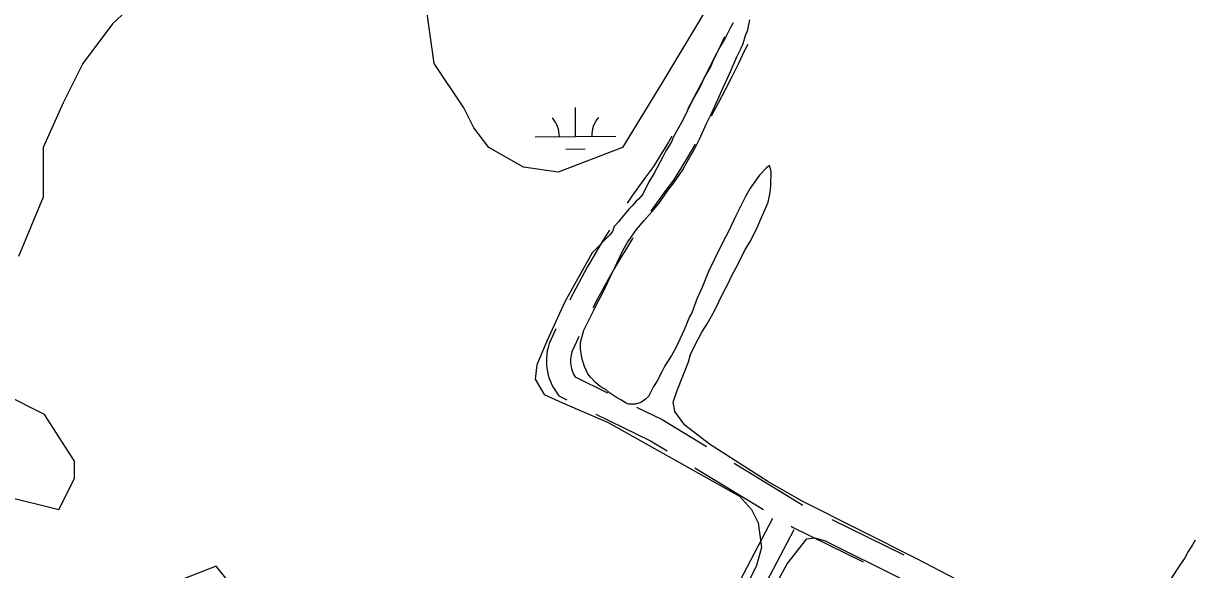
# Model space of a CAD drawing. Extents: x 3567028 to 3605064, y 510945 to 536587.
# Drawn here: x 3587292 to 3588746, y 527680 to 528359 of the extents above; entities that cross this region are included whole.
import ezdxf

# ---------------------------------------------------------------- set-up
doc = ezdxf.new("R2010")
doc.units = 0
for name, color, linetype in [('V-ROAD-CNTR', 7, 'Continuous'), ('V-SITE-VEGE', 7, 'Continuous'), ('V-WETL-SWMP', 7, 'Continuous')]:
    doc.layers.add(name, color=color, linetype=linetype)

msp = doc.modelspace()

# ---------------------------------------------------------------- linework, layer by layer
at = {"layer": 'V-ROAD-CNTR'}
for p, q in [((3588174.9, 527812), (3588260.4, 527760.1)), ((3588126.2, 527806.5), (3588211.6, 527754.6)), ((3588296.2, 527742.3), (3588386, 527698.3))]:
    msp.add_line(p, q, dxfattribs=at)
for points in [[(3588163.1, 528342), (3588161.2, 528338.4), (3588153.3, 528321.8), (3588145.3, 528305.7), (3588137.2, 528289.7), (3588128.8, 528273.7), (3588120.2, 528257.9), (3588117.5, 528253)], [(3588192, 528332.4), (3588188, 528324.9), (3588180.3, 528308.7), (3588172.1, 528292.3), (3588163.8, 528275.9), (3588155.3, 528259.6), (3588146.5, 528243.4), (3588146.5, 528243.3)], [(3588097.7, 528218.3), (3588093.4, 528211), (3588084, 528195.6), (3588074.8, 528180.8), (3588066.2, 528169.4), (3588057.4, 528157.3), (3588048.7, 528145), (3588042, 528135.3)], [(3588126.7, 528208.6), (3588119.1, 528195.6), (3588109.6, 528179.9), (3588099.6, 528163.9), (3588090.3, 528151.6), (3588081.7, 528139.7), (3588073.3, 528127.8), (3588071.5, 528125.3)], [(3588020.1, 528101.9), (3588015.6, 528094.7), (3588007.7, 528081.8), (3588000.1, 528068.9), (3587992.6, 528055.8), (3587985.3, 528042.6), (3587978.2, 528029.3), (3587971.3, 528016), (3587970.8, 528014.9)], [(3588049.3, 528092), (3588048.9, 528091.3), (3588041.1, 528078.9), (3588033.5, 528066.4), (3588026, 528053.8), (3588018.8, 528041.1), (3588011.7, 528028.3), (3588004.8, 528015.4), (3587999.6, 528005.3)], [(3587953.4, 527978.9), (3587951.7, 527975.3), (3587945.1, 527960.7), (3587943.8, 527955.9), (3587942.8, 527951.7), (3587942.2, 527947.4), (3587941.8, 527943.1), (3587941.7, 527938.8), (3587941.9, 527934.5), (3587942.4, 527930.2), (3587943.1, 527925.9), (3587944.1, 527921.7), (3587945.3, 527917.5), (3587946.9, 527913.5), (3587948.7, 527909.5), (3587950.7, 527905.7), (3587952.9, 527902), (3587957.4, 527895.7), (3587967.3, 527890.9)], [(3587982, 527969.4), (3587979, 527962.8), (3587973.4, 527950.4), (3587972.9, 527948.6), (3587972.4, 527946.3), (3587972, 527943.9), (3587971.8, 527941.5), (3587971.7, 527939.1), (3587971.8, 527936.7), (3587972.1, 527934.2), (3587972.5, 527931.9), (3587973.1, 527929.5), (3587973.8, 527927.2), (3587974.6, 527924.9), (3587975.6, 527922.7), (3587976.7, 527920.6), (3587978, 527918.5), (3587977.5, 527919.3), (3588017.8, 527899.5)], [(3588003.3, 527873.2), (3588071.2, 527839.9), (3588092, 527827.3)], [(3588053.7, 527881.9), (3588085.6, 527866.3), (3588140.7, 527832.8)], [(3588038.6, 527392.3), (3588223.2, 527743.7)], [(3588066.7, 527381.2), (3588249.7, 527729.6)], [(3588245.8, 527733.8), (3588248.2, 527732.3), (3588335.5, 527689.6)]]:
    msp.add_lwpolyline(points, dxfattribs=at)
at = {"layer": 'V-SITE-VEGE'}
for points in [[(3588170.8, 528299.5), (3588178.5, 528317.1), (3588183.8, 528327.7), (3588186.1, 528333.6), (3588189.1, 528343.6), (3588192, 528350.6), (3588194.4, 528363)], [(3588173.8, 528359.5), (3588170.3, 528353.6), (3588164.4, 528341.2), (3588158.5, 528331.2), (3588150.8, 528316.5), (3588146.1, 528305.4), (3588137.9, 528291.3), (3588133.8, 528281.3), (3588122, 528260.7), (3588111.4, 528238.4), (3588104.4, 528226), (3588100.2, 528218.4), (3588096.7, 528210.7), (3588090.2, 528200.1), (3588086.1, 528191.9), (3588075.5, 528172.5), (3588068.5, 528160.8), (3588061.4, 528146.6), (3588056.1, 528140.2), (3588053.2, 528137.8), (3588048.5, 528132), (3588044.3, 528127.8), (3588036.1, 528118.4), (3588031.4, 528112), (3588026.1, 528106.1), (3588023.8, 528100.2), (3588020.2, 528095.5), (3587998.8, 528073.5), (3587964.8, 528012.5), (3587942.4, 527963.9), (3587929.7, 527934.3), (3587928, 527916.4), (3587938.8, 527897.6), (3587961.8, 527887), (3588018.5, 527862.5), (3588181.7, 527771.1), (3588196.7, 527754.5), (3588205, 527737.9), (3588208.8, 527707.3), (3588202.9, 527684.8), (3588178.5, 527635.9)], [(3588526.8, 527628.1), (3588402.8, 527693), (3588258.8, 527765.5), (3588217, 527789.2), (3588144.5, 527835.9), (3588113.9, 527859.5), (3588101.2, 527876.5), (3588099.1, 527888), (3588104.2, 527902.4), (3588118.4, 527937.9), (3588120.7, 527947.3), (3588126.6, 527959.1), (3588134.8, 527974.9), (3588141.3, 527985.5), (3588150.7, 528001.4), (3588161.3, 528023.7), (3588166.6, 528033.7), (3588172.5, 528046.1), (3588179, 528058.4), (3588187.8, 528076), (3588194.8, 528087.8), (3588203.1, 528103.7), (3588207.2, 528113.7), (3588213.7, 528127.8), (3588217.2, 528136.6), (3588219.6, 528148.4), (3588220.7, 528156.6), (3588220.8, 528174.8), (3588219, 528181.9), (3588214.9, 528178.9), (3588206.6, 528170.1), (3588194.9, 528153.7), (3588189, 528143.7), (3588182.5, 528130.1), (3588177.2, 528119.6), (3588167.8, 528100.2), (3588160.7, 528086.1), (3588150.7, 528065.5), (3588143.1, 528050.2), (3588134.9, 528029.6), (3588129, 528017.3), (3588122.5, 527999), (3588119.6, 527993.8), (3588113.1, 527977.9), (3588102.5, 527955.5), (3588097.2, 527946.1), (3588089, 527933.2), (3588084.8, 527925), (3588079, 527913.8), (3588074.8, 527907.3), (3588071.3, 527900.9), (3588068.4, 527895), (3588064.8, 527891.5), (3588060.1, 527887.9), (3588056.6, 527886.8), (3588052.5, 527885.6), (3588044.2, 527885.6), (3588040.7, 527886.8), (3588034.3, 527890.9), (3588029, 527893.8), (3588020.1, 527899.7), (3588016, 527903.2), (3588008.4, 527907.4), (3588003.1, 527912.1), (3587996.6, 527919.1), (3587993.1, 527923.2), (3587989, 527932.1), (3587986.1, 527941.5), (3587984.3, 527953.2), (3587984.3, 527962.1), (3587988.4, 527977.3), (3587993.1, 527987.3), (3588000.2, 528001.4), (3588004.3, 528010.3), (3588012, 528023.8), (3588024.3, 528050.2), (3588027.3, 528056.1), (3588036.1, 528075.5), (3588042, 528086.1), (3588053.7, 528102.6), (3588063.1, 528113.7), (3588072.6, 528124.3), (3588081.4, 528134.9), (3588092.6, 528150.8), (3588100.2, 528160.7), (3588111.4, 528176.6), (3588116.7, 528186.6), (3588126.1, 528203.1), (3588132, 528214.8), (3588140.8, 528234.2), (3588146.7, 528246.6), (3588154.9, 528264.2), (3588159.6, 528275.4), (3588170.8, 528299.5)], [(3587269.2, 527771.2), (3587336, 527754.4), (3587355.3, 527792.9), (3587355.4, 527814.7), (3587318.2, 527872.6), (3587166.7, 527948.7)], [(3588136.5, 527494.8), (3588241, 527687.2), (3588265.4, 527718), (3588275.3, 527719.4), (3588288.1, 527715.6), (3588383.7, 527668.1)], [(3588747.8, 527716.4), (3588744.3, 527710.5), (3588739, 527702.3), (3588734.9, 527694.6), (3588726.1, 527681.7), (3588720.2, 527672.3), (3588706.9, 527651.2)], [(3587546.6, 527665), (3587531.5, 527684.1), (3587490, 527668)]]:
    msp.add_lwpolyline(points, dxfattribs=at)
at = {"layer": 'V-WETL-SWMP'}
for p, q in [((3587978, 528218), (3587977.7, 528254)), ((3587928, 528217.6), (3588028, 528218.4)), ((3587966.1, 528202.5), (3587990.1, 528202.7))]:
    msp.add_line(p, q, dxfattribs=at)
for points in [[(3587494.9, 528444.3), (3587402.7, 528358.2), (3587365.8, 528309), (3587341.2, 528259.8), (3587316.6, 528204.4), (3587316.6, 528142.9), (3587285.8, 528069.1)], [(3588140.7, 528376.6), (3588085.3, 528284.4), (3588036.1, 528204.4), (3587956.2, 528173.7), (3587913.1, 528179.8), (3587870.1, 528204.4), (3587851.6, 528229), (3587839.3, 528253.6), (3587802.4, 528309), (3587790.1, 528395.1)]]:
    msp.add_lwpolyline(points, dxfattribs=at)
for centre, start, end in [((3587922.7, 528218), 359.7115, 41.2552), ((3588033.2, 528218.9), 139.7115, 181.2552)]:
    msp.add_arc(centre, 35.2, start, end, dxfattribs=at)

doc.saveas('drawing.dxf')
